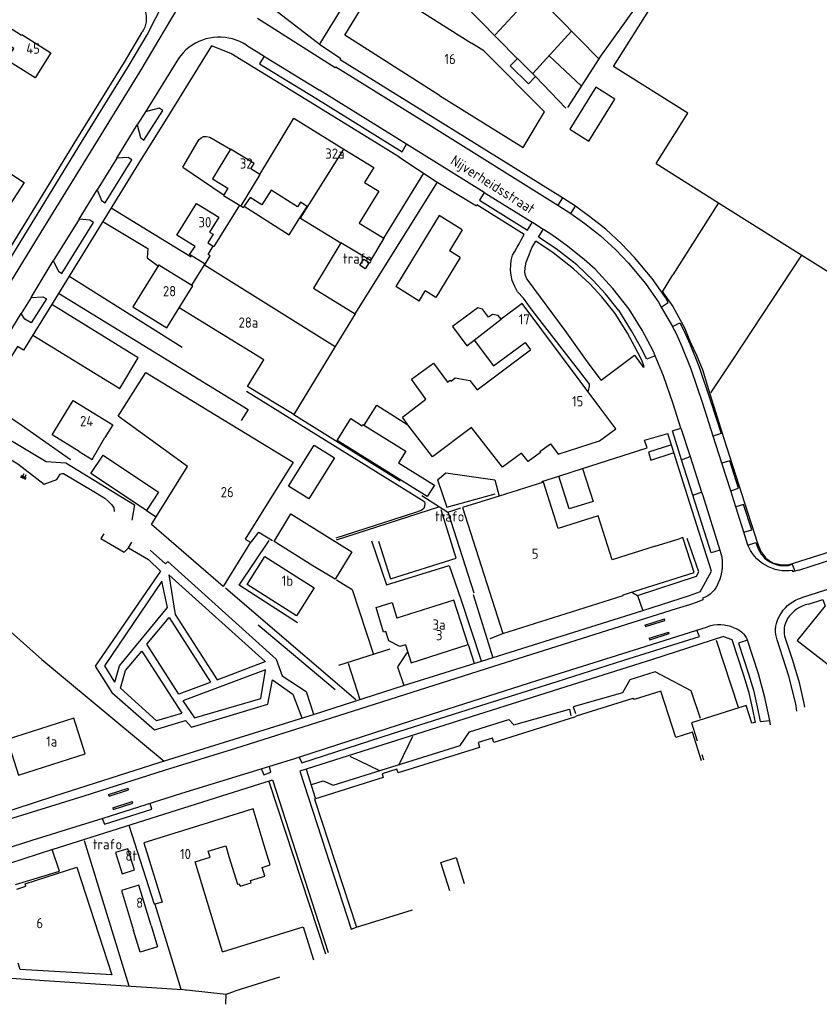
# Model space of a CAD drawing. Header units: metres. Extents: x 226218 to 240385, y 439369 to 449677.
# Tile 264 of 353: x 236675 to 236870, y 445032 to 445272. Entities that reach past the tile are written whole.
import ezdxf

# ---------------------------------------------------------------- set-up
doc = ezdxf.new("R2010")
doc.units = ezdxf.units.M
doc.header["$MEASUREMENT"] = 0
for name, color, linetype in [('BIJGEBOUW', 4, 'Continuous'), ('DAKRAND', 4, 'Continuous'), ('DAKRAND-BYG', 4, 'Continuous'), ('FUNKTIEAAND', 253, 'Continuous'), ('HEG', 253, 'Continuous'), ('HEK', 253, 'Continuous'), ('HOOFDGEBOUW', 4, 'Continuous'), ('HUISNUMMER', 253, 'Continuous'), ('KANTVERH', 253, 'Continuous'), ('MUUR', 253, 'Continuous'), ('OVLIJNOBJ', 253, 'Continuous'), ('RASTER', 253, 'Continuous'), ('STRAATNAAM', 253, 'Continuous'), ('TALUD', 253, 'Continuous'), ('TUSSENMUUR', 253, 'Continuous')]:
    doc.layers.add(name, color=color, linetype=linetype)
doc.styles.get("Standard").update_dxf_attribs({"font": 'iso.shx'})

# ---------------------------------------------------------------- blocks, each defined once
blk = doc.blocks.new('TA', base_point=(75009.5, 300012))
for p, q in [((75009.5, 300012.5), (75010, 300012.5)), ((75009.5, 300012.25), (75010.5, 300012.25)), ((75009.5, 300012), (75010, 300012)), ((75009.5, 300011.75), (75010.5, 300011.75)), ((75009.5, 300011.5), (75010, 300011.5))]:
    blk.add_line(p, q)

msp = doc.modelspace()

# ---------------------------------------------------------------- linework, layer by layer
at = {"layer": 'BIJGEBOUW'}
for p, q in [((236777.55, 445224.63), (236767.02, 445207.23)), ((236783.21, 445221.11), (236777.55, 445224.63)), ((236783.21, 445221.11), (236780.1, 445215.98)), ((236782.7, 445214.36), (236776.78, 445204.59)), ((236782.7, 445214.36), (236780.1, 445215.98)), ((236772.68, 445203.71), (236767.02, 445207.23)), ((236772.68, 445203.71), (236774.18, 445206.2)), ((236776.78, 445204.59), (236774.18, 445206.2))]:
    msp.add_line(p, q, dxfattribs=at)
for points in [[(236746.75, 445139.1), (236737.25, 445145.04), (236741.33, 445151.77), (236750.84, 445145.83)], [(236747.08, 445133.7), (236742.76, 445126.86), (236730.69, 445134.49), (236735, 445141.32), (236747.08, 445133.7)]]:
    msp.add_lwpolyline(points, dxfattribs=at)
at = {"layer": 'DAKRAND'}
for p, q in [((236830.3, 445143.84), (236836.2, 445145.7)), ((236724.7, 445044.83), (236723.46, 445048.81)), ((236738.55, 445038.67), (236727.7, 445035.22)), ((236715.9, 445035.55), (236725.56, 445034.55)), ((236725.56, 445034.55), (236727.7, 445035.22))]:
    msp.add_line(p, q, dxfattribs=at)
for points in [[(236743.56, 445224.06), (236745.32, 445226.83), (236743.73, 445227.84), (236742.99, 445226.68), (236736.56, 445230.77), (236734.27, 445227.18), (236731.38, 445229.02), (236729.99, 445226.85)], [(236729.99, 445226.85), (236740.9, 445219.9), (236743.56, 445224.06)], [(236720.42, 445212.75), (236716.62, 445215.12), (236717.95, 445217.05)], [(236769.95, 445173.53), (236768.58, 445175.33), (236774.27, 445179.73), (236770.82, 445184.64), (236776.17, 445188.54), (236779.62, 445183.91), (236780.29, 445184.41), (236780.5, 445184.18), (236781.49, 445184.96), (236785.08, 445184.36), (236786.82, 445182.03), (236799.87, 445191.82)], [(236797.65, 445166.61), (236793.03, 445163.16), (236785.42, 445172.88), (236775.94, 445165.65), (236769.95, 445173.53)], [(236689.7, 445166.96), (236692.87, 445165.02), (236695.96, 445170.39)], [(236804.75, 445168.88), (236806.66, 445166.3), (236816.71, 445169.57)], [(236802.14, 445166.96), (236802.28, 445166.78), (236799.26, 445164.57), (236797.65, 445166.61)], [(236769.31, 445119.81), (236768, 445119.39), (236765.28, 445120.79), (236764.57, 445123.02), (236763.97, 445122.85), (236762.16, 445128.87), (236766.06, 445130.14), (236767.26, 445126.27)], [(236726.24, 445068.12), (236728.35, 445061.33), (236728.77, 445061.47), (236728.96, 445060.86), (236731.64, 445061.69), (236731.47, 445062.24), (236734.98, 445063.33), (236734.32, 445065.47), (236736.31, 445066.09), (236734.85, 445070.8)], [(236707.22, 445051.31), (236708.83, 445046.05), (236704.57, 445044.75), (236702.96, 445050.02)], [(236724.7, 445044.83), (236744.37, 445050.95), (236746.92, 445042.9)], [(236711.6, 445045.11), (236714.46, 445035.7), (236715.9, 445035.55)]]:
    msp.add_lwpolyline(points, dxfattribs=at)
at = {"layer": 'DAKRAND-BYG'}
msp.add_line((236806.75, 445160.96), (236812.53, 445162.81), dxfattribs=at)
for points in [[(236799.35, 445256.76), (236794.91, 445261.14), (236796.69, 445262.94), (236801.12, 445258.56), (236799.35, 445256.76)], [(236814.09, 445242.78), (236820.47, 445253.01), (236815.85, 445255.89), (236809.47, 445245.66), (236814.09, 445242.78)], [(236760.44, 445213.09), (236759.51, 445211.59), (236758.22, 445212.44), (236759.14, 445213.93), (236760.44, 445213.09)], [(236758.93, 445173.6), (236769.43, 445167.06), (236767.65, 445164.2), (236776.39, 445158.76), (236774.67, 445155.99), (236752.65, 445169.69), (236755.97, 445175.02), (236758.74, 445173.29), (236758.93, 445173.6)], [(236740.81, 445158.49), (236747.02, 445168.54), (236751.99, 445165.47), (236745.78, 445155.42), (236740.81, 445158.49)], [(236706.07, 445152.57), (236692.52, 445161.65), (236695.51, 445166.12), (236709.07, 445157.04), (236706.07, 445152.57)], [(236812.53, 445162.81), (236815.14, 445154.79), (236809.29, 445152.99), (236806.75, 445160.96)], [(236750.84, 445145.83), (236756.27, 445142.53), (236752.18, 445135.8), (236746.75, 445139.1)], [(236703.15, 445064.87), (236701.54, 445070), (236698.56, 445069.06), (236700.18, 445063.93), (236703.15, 445064.87)]]:
    msp.add_lwpolyline(points, dxfattribs=at)
at = {"layer": 'HEG'}
for p, q in [((236748.52, 445266.59), (236758.6, 445282.99)), ((236714.95, 445236.38), (236724.81, 445229.7)), ((236687.35, 445209.72), (236714.82, 445192.47)), ((236675.54, 445173.38), (236666.83, 445179.25)), ((236785.87, 445132.09), (236790.65, 445116.66)), ((236733.41, 445124.71), (236752.16, 445108.87)), ((236701.77, 445075.8), (236707.99, 445056.48)), ((236690.87, 445072), (236701.83, 445036.56)), ((236715.63, 445035.56), (236715.9, 445035.55))]:
    msp.add_line(p, q, dxfattribs=at)
msp.add_lwpolyline([(236645.79, 445145.93), (236663.32, 445131.53), (236680.58, 445116.22), (236710.43, 445091.41)], dxfattribs=at)
at = {"layer": 'HEK'}
for p, q in [((236784.4, 445295.67), (236816.54, 445262.87)), ((236791.26, 445268.71), (236800.77, 445278.99)), ((236800.45, 445259.26), (236809.86, 445269.58)), ((236804.45, 445263.6), (236812.23, 445256.26)), ((236816.54, 445262.87), (236808.91, 445251)), ((236816.54, 445262.87), (236816.58, 445262.83)), ((236801.06, 445258.5), (236808.52, 445250.84)), ((236845.76, 445227.73), (236834.64, 445210.08)), ((236832.07, 445205.99), (236834.64, 445210.08)), ((236742.06, 445176), (236768.05, 445159.82)), ((236687.54, 445164.95), (236675.54, 445173.38)), ((236706.07, 445152.57), (236708.45, 445151.02)), ((236725.37, 445133.71), (236732.92, 445127.29)), ((236732.92, 445127.29), (236757.18, 445106.41)), ((236753.1, 445114.8), (236765.62, 445118.82)), ((236736, 445086.46), (236749.84, 445044.39)), ((236664.58, 445039.06), (236681.22, 445037.82)), ((236681.22, 445037.82), (236714.84, 445035.63)), ((236725.44, 445032.04), (236725.56, 445034.55))]:
    msp.add_line(p, q, dxfattribs=at)
for points in [[(236802.44, 445320.44), (236814.2, 445308.26), (236834.7, 445288.31), (236816.58, 445262.93), (236816.54, 445262.87)], [(236765.45, 445286.37), (236768.73, 445291.42), (236796.61, 445262.89)], [(236832.07, 445205.99), (236832.65, 445205.18), (236834.58, 445202.41), (236836.01, 445199.86), (236837.56, 445196.98), (236838.87, 445193.79), (236840.39, 445190.51), (236841.97, 445186.74), (236843.23, 445182.37), (236844.58, 445178.19), (236847.08, 445170.14), (236850.69, 445158.98), (236855.27, 445144.61), (236856.14, 445142.59), (236857.34, 445140.96), (236858.96, 445139.85), (236860.8, 445139.39), (236862.82, 445139.32), (236892.23, 445148.61)], [(236762.76, 445145.1), (236765.65, 445135.88), (236781.72, 445140.92), (236778.08, 445152.77)], [(236731.69, 445144.89), (236733.56, 445147.33), (236736.84, 445145.3)], [(236752.53, 445135.63), (236756.32, 445133.33), (236761.49, 445117.66)]]:
    msp.add_lwpolyline(points, dxfattribs=at)
at = {"layer": 'HOOFDGEBOUW'}
for p, q in [((236762.41, 445281.26), (236785.44, 445266.63)), ((236830.56, 445237.3), (236838.28, 445249.56)), ((236733.79, 445234.64), (236731.58, 445236)), ((236830.56, 445237.3), (236845.76, 445227.73)), ((236728.8, 445227.14), (236722.54, 445217.01)), ((236845.76, 445227.73), (236866.11, 445214.91)), ((236721.05, 445217.93), (236722.38, 445217.11)), ((236722.38, 445217.11), (236722.54, 445217.01)), ((236866.11, 445214.91), (236903.64, 445191.27)), ((236709.12, 445212.56), (236717.21, 445207.56)), ((236717.21, 445207.56), (236720.28, 445212.53)), ((236720.28, 445212.53), (236720.42, 445212.75)), ((236711.1, 445197.21), (236714.12, 445202.1)), ((236820.68, 445172.49), (236816.81, 445177.75)), ((236697.86, 445173.49), (236695.96, 445170.39)), ((236816.71, 445169.57), (236820.68, 445172.49)), ((236802.14, 445166.96), (236804.75, 445168.88))]:
    msp.add_line(p, q, dxfattribs=at)
for points in [[(236838.28, 445249.56), (236820.15, 445260.99), (236866.02, 445333.8), (236891.49, 445317.76)], [(236777.66, 445253.89), (236754.52, 445268.59), (236762.13, 445281.04)], [(236682.74, 445264.32), (236678.89, 445258.2), (236671.96, 445262.57), (236673.72, 445265.36), (236671.26, 445266.91), (236673.27, 445270.09), (236675.58, 445268.63), (236675.67, 445268.77), (236682.74, 445264.32)], [(236777.66, 445253.89), (236798.04, 445241.17), (236803.28, 445249.89), (236788.45, 445264.81), (236785.44, 445266.63)], [(236733.79, 445234.64), (236742.06, 445248.37), (236754.28, 445240.83)], [(236731.58, 445236), (236732.36, 445237.29), (236726.65, 445240.78), (236722.26, 445233.58), (236725.99, 445231.3), (236724.9, 445229.51), (236728.55, 445227.29), (236728.8, 445227.14)], [(236754.28, 445240.83), (236761.59, 445236.31), (236759.37, 445232.64), (236762.81, 445230.56), (236758.07, 445222.74), (236764.08, 445219.1), (236760.76, 445213.61), (236753.58, 445217.95)], [(236669.9, 445236.73), (236676.21, 445232.62), (236672.63, 445227.13), (236666.32, 445231.23), (236667.47, 445233.01)], [(236717.95, 445217.05), (236713.53, 445219.78), (236718.33, 445227.56), (236723.76, 445224.21)], [(236723.76, 445224.21), (236721.51, 445220.57), (236722.36, 445220.04), (236721.05, 445217.93)], [(236753.58, 445217.95), (236746.91, 445206.89), (236757.07, 445200.57), (236752.21, 445192.61)], [(236709.12, 445212.56), (236702.8, 445202.33), (236711.1, 445197.21)], [(236752.21, 445192.61), (236742.06, 445176), (236730.76, 445182.89), (236734.76, 445189.36), (236714.12, 445202.1)], [(236792.68, 445199.29), (236791.99, 445200.22), (236790.57, 445200.45), (236789.64, 445199.76), (236788.18, 445201.72), (236787, 445202.05), (236780.82, 445197.47), (236784.29, 445192.78), (236786.13, 445194.15)], [(236816.81, 445177.75), (236797.82, 445203.08), (236792.68, 445199.29)], [(236786.13, 445194.15), (236790.83, 445187.87), (236798.57, 445193.56), (236799.87, 445191.82)], [(236708.45, 445151.02), (236716.09, 445163.36), (236699.19, 445175.6), (236705.92, 445186.3), (236741.89, 445164.42)], [(236689.7, 445166.96), (236683.05, 445171.04), (236688.19, 445179.42), (236697.86, 445173.49)], [(236741.89, 445164.42), (236730.17, 445145.62), (236731.53, 445144.84), (236724.85, 445134.04), (236707.31, 445149.19), (236708.45, 445151.02)], [(236830.3, 445143.84), (236819.81, 445140.54), (236816.35, 445151.26), (236806.65, 445148.21), (236803.02, 445159.51), (236792.2, 445156.1)], [(236792.2, 445156.1), (236783.23, 445153.28), (236793.12, 445122.57), (236822.52, 445131.82), (236822.46, 445131.99), (236839.82, 445137.45), (236837.07, 445145.97), (236836.2, 445145.7)], [(236769.31, 445119.81), (236770.71, 445115.42), (236784.61, 445119.84), (236781.17, 445130.68), (236767.26, 445126.27)], [(236841.61, 445091.51), (236839.39, 445098.44), (236835.33, 445097.17), (236831.71, 445108.5), (236825.17, 445106.46), (236824.84, 445106.72), (236811.05, 445102.4), (236810.89, 445102.19), (236790.91, 445095.93), (236790.55, 445097.04), (236787.07, 445095.95), (236787.45, 445094.75), (236767.55, 445088.52), (236767.24, 445089.47), (236763.61, 445088.33), (236763.91, 445087.38), (236747.13, 445082.12), (236757.42, 445050.84), (236771.02, 445055.1)], [(236691.14, 445093.2), (236688.35, 445101.91), (236672.07, 445096.7), (236674.86, 445087.99), (236691.14, 445093.2)], [(236734.85, 445070.8), (236732.11, 445079.78), (236705.43, 445071.47), (236709.93, 445057), (236708.15, 445056.45), (236711.6, 445045.11)], [(236723.46, 445048.81), (236717.99, 445066.81), (236721.61, 445067.94), (236721.17, 445069.4), (236725.44, 445070.73), (236726.24, 445068.12)], [(236780.2, 445059.74), (236777.99, 445066.68), (236781.68, 445067.84), (236783.7, 445061.51)], [(236674.47, 445060.16), (236676.64, 445060.86), (236676.45, 445061.44), (236689.11, 445065.53), (236697.61, 445039.22), (236675.29, 445040.55), (236674.79, 445042.09)], [(236707.22, 445051.31), (236704.21, 445061.16), (236699.96, 445059.86), (236702.96, 445050.02)]]:
    msp.add_lwpolyline(points, dxfattribs=at)
at = {"layer": 'KANTVERH'}
for p, q in [((236752.2, 445260.64), (236733.2, 445272.67)), ((236730.53, 445266.16), (236734.86, 445263.47)), ((236713.89, 445262.89), (236705.85, 445249.94)), ((236734.86, 445263.47), (236735.31, 445263.2)), ((236735.31, 445263.2), (236748.36, 445255.17)), ((236769.62, 445242), (236748.36, 445255.17)), ((236705.85, 445249.94), (236703.84, 445246.72)), ((236698.87, 445238.63), (236703.84, 445246.72)), ((236788.57, 445230.18), (236769.62, 445242)), ((236698.87, 445238.63), (236694.08, 445230.88)), ((236767.7, 445238.89), (236776.82, 445232.91)), ((236764.08, 445219.1), (236773.79, 445234.94)), ((236689.7, 445223.74), (236694.08, 445230.88)), ((236757.07, 445200.57), (236777.12, 445232.72)), ((236776.82, 445232.91), (236786.64, 445227)), ((236807.69, 445228.91), (236806.58, 445227.12)), ((236810.89, 445226.85), (236807.69, 445228.91)), ((236697.5, 445226.5), (236717.02, 445214.5)), ((236806.58, 445227.12), (236809.72, 445225.08)), ((236809.72, 445225.08), (236810.89, 445226.85)), ((236689.7, 445223.74), (236683.33, 445213.5)), ((236677.91, 445204.6), (236683.33, 445213.5)), ((236677.91, 445204.6), (236675.49, 445200.68)), ((236831.79, 445202.25), (236834.55, 445197.49)), ((236669.98, 445191.75), (236675.49, 445200.68)), ((236836.61, 445172.69), (236838.86, 445165.73)), ((236846.62, 445164.13), (236844.5, 445170.75)), ((236836.75, 445164.99), (236838.86, 445165.73)), ((236838.86, 445165.73), (236841.64, 445157.1)), ((236848.78, 445157.36), (236846.62, 445164.13)), ((236802.63, 445159.64), (236806.75, 445160.96)), ((236839.52, 445156.3), (236841.64, 445157.1)), ((236850.01, 445153.45), (236848.78, 445157.36)), ((236851.95, 445147.28), (236850.01, 445153.45)), ((236852.96, 445144.16), (236851.95, 445147.28)), ((236701.67, 445143.49), (236702.54, 445144.86)), ((236846.1, 445142.92), (236846.36, 445142.1)), ((236853.17, 445143.6), (236852.96, 445144.16)), ((236865.42, 445138.05), (236864.43, 445137.77)), ((236841.32, 445132.75), (236838.6, 445131.73)), ((236826.02, 445131.86), (236827.28, 445128.07)), ((236841.88, 445131.15), (236842.02, 445130.89)), ((236827.81, 445124.62), (236832.57, 445126.15)), ((236827.93, 445124.24), (236832.69, 445125.77)), ((236832.69, 445125.77), (236832.57, 445126.15)), ((236827.81, 445124.62), (236827.93, 445124.24)), ((236828.85, 445121.39), (236833.61, 445122.91)), ((236833.73, 445122.53), (236833.61, 445122.91)), ((236790.01, 445121.35), (236793.15, 445122.56)), ((236828.85, 445121.39), (236828.97, 445121.01)), ((236828.97, 445121.01), (236833.73, 445122.53)), ((236852.83, 445120.92), (236852.77, 445121.09)), ((236784.61, 445119.84), (236786.08, 445115.29)), ((236735.13, 445115.68), (236735.05, 445115.75)), ((236755.35, 445115.29), (236758.18, 445106.41)), ((236858.49, 445100.28), (236858.31, 445101.34)), ((236841.68, 445093.05), (236842.1, 445091.76)), ((236707.26, 445077.5), (236736.86, 445086.82)), ((236736.86, 445086.82), (236750.43, 445044.68)), ((236696.84, 445083.24), (236701.6, 445084.77)), ((236696.96, 445082.86), (236701.73, 445084.39)), ((236701.73, 445084.39), (236701.6, 445084.77)), ((236696.84, 445083.24), (236696.96, 445082.86)), ((236697.88, 445080), (236702.64, 445081.53)), ((236697.88, 445080), (236698, 445079.62)), ((236698, 445079.62), (236702.76, 445081.15)), ((236702.76, 445081.15), (236702.64, 445081.53)), ((236678.21, 445072.08), (236688.91, 445075.42))]:
    msp.add_line(p, q, dxfattribs=at)
for points in [[(236719.02, 445284.45), (236715.53, 445278.5), (236704.46, 445259.72), (236693.03, 445241.15), (236679.65, 445219.45), (236670.15, 445204.01), (236657.59, 445183.64), (236644.14, 445161.84), (236633.3, 445144.27), (236621.36, 445124.87), (236612.27, 445110.1), (236609.15, 445106.61)], [(236595.68, 445095.45), (236603.7, 445107.53), (236609.55, 445111.61), (236618.64, 445126.38), (236630.57, 445145.78), (236641.49, 445163.35), (236654.86, 445185.1), (236667.33, 445205.27), (236690.26, 445242.53), (236701.86, 445261.3), (236706.24, 445268.68), (236710.39, 445276.85), (236707.25, 445280.66), (236703.29, 445283.33)], [(236703.37, 445277.51), (236703.91, 445277.13), (236704.4, 445276.69), (236704.83, 445276.19), (236705.21, 445275.65), (236705.52, 445275.06), (236705.77, 445274.45), (236705.94, 445273.81), (236706.04, 445273.16), (236706.06, 445272.5), (236706.01, 445271.84), (236705.88, 445271.19), (236705.67, 445270.56), (236705.4, 445269.96), (236705.06, 445269.39)], [(236807.69, 445228.91), (236776.1, 445248.54), (236753.42, 445262.61), (236753.58, 445262.87), (236748.61, 445266.21), (236737.26, 445274.92)], [(236593.24, 445095.67), (236601.36, 445107.61), (236607.9, 445112.12), (236618.93, 445130.02), (236629.26, 445146.68), (236657.67, 445192.76), (236657.96, 445192.58), (236675.96, 445221.83), (236689.1, 445243.23), (236700.7, 445262.01), (236705.06, 445269.39)], [(236730.53, 445266.16), (236729.73, 445266.64), (236728.89, 445267.06), (236728.02, 445267.42), (236727.13, 445267.7), (236726.21, 445267.92), (236725.29, 445268.07), (236724.35, 445268.14), (236723.41, 445268.14), (236722.47, 445268.07), (236721.55, 445267.92), (236720.63, 445267.7), (236719.74, 445267.42), (236718.87, 445267.06), (236718.03, 445266.64), (236717.23, 445266.16), (236716.46, 445265.61), (236715.74, 445265.01), (236715.07, 445264.35), (236714.45, 445263.64), (236713.89, 445262.89)], [(236721.94, 445266.04), (236711.71, 445249.43), (236704.15, 445237.3), (236683.29, 445203.42), (236676.04, 445191.7), (236674.61, 445192.66), (236669.76, 445184.86), (236662.01, 445172.38), (236642.81, 445141.3), (236636.27, 445130.68), (236624.94, 445112.33), (236617.16, 445099.88), (236615.8, 445097.38)], [(236767.7, 445238.89), (236747.09, 445251.65), (236726.71, 445264.12), (236721.94, 445266.04)], [(236734.86, 445263.47), (236733.73, 445261.59), (236747.43, 445253.25), (236768.5, 445240.13), (236769.62, 445242)], [(236752.2, 445260.64), (236752.34, 445260.87), (236775.02, 445246.8), (236806.58, 445227.12)], [(236703.84, 445246.72), (236704.6, 445243.61), (236705.48, 445243.01), (236710.06, 445250.27), (236709.18, 445250.81), (236705.85, 445249.94)], [(236714.95, 445236.38), (236718.64, 445242.63), (236718.96, 445243.14), (236719.44, 445243.6), (236720.02, 445243.87), (236720.7, 445243.9), (236721.6, 445243.69), (236726.65, 445240.78)], [(236694.08, 445230.88), (236695.13, 445228.28), (236696.05, 445227.71), (236702.56, 445238.2), (236701.64, 445238.75), (236698.87, 445238.63)], [(236788.57, 445230.18), (236787.43, 445228.31), (236799.15, 445220.99), (236800.29, 445222.88)], [(236800.29, 445222.88), (236788.59, 445230.17), (236788.57, 445230.18)], [(236798.33, 445219.96), (236786.77, 445227.2), (236786.64, 445227)], [(236831.79, 445202.25), (236833.52, 445203.36), (236832.83, 445204.55), (236829.55, 445209.24), (236825.29, 445214.36), (236822.11, 445217.67), (236818.23, 445221.24), (236814.38, 445224.28), (236810.89, 445226.85)], [(236683.33, 445213.5), (236684.6, 445211), (236685.42, 445210.47), (236693.16, 445222.93), (236692.29, 445223.45), (236689.7, 445223.74)], [(236809.72, 445225.08), (236813.15, 445222.64), (236816.89, 445219.68), (236820.67, 445216.21), (236823.76, 445212.99), (236827.92, 445207.99), (236831.1, 445203.45), (236831.79, 445202.25)], [(236695.44, 445223.15), (236706.45, 445216.51), (236706.3, 445214.29), (236708.79, 445212.41)], [(236802.96, 445221.21), (236800.33, 445222.86), (236800.29, 445222.88)], [(236813.98, 445181.52), (236814.3, 445182.89), (236814.27, 445183.42), (236814.07, 445183.71), (236800.25, 445201.53), (236798.16, 445204.39), (236796.72, 445205.95), (236796.03, 445207.25), (236795.38, 445208.7), (236795.17, 445210.02), (236795.02, 445211.29), (236795.07, 445212.52), (236795.12, 445213.65), (236795.51, 445214.9), (236796.02, 445215.8), (236796.61, 445216.91), (236797.07, 445217.72), (236797.57, 445218.62), (236798.33, 445219.96)], [(236830.33, 445190.34), (236828.3, 445189.49), (236826.72, 445192.58), (236824.55, 445196.47), (236821.41, 445201.47), (236821.39, 445201.47), (236818.21, 445205.51), (236815.2, 445208.77), (236811.16, 445212.53), (236806.13, 445216.45), (236801.8, 445219.35), (236802.96, 445221.21)], [(236830.33, 445190.34), (236829.9, 445191.39), (236827.12, 445196.6), (236823.92, 445201.71), (236819.99, 445206.81), (236815.65, 445211.46), (236812.96, 445213.86), (236808.61, 445217.35), (236805.3, 445219.69), (236803, 445221.18), (236802.96, 445221.21)], [(236817.1, 445184.37), (236813.75, 445188.86), (236808.32, 445196.5), (236799.31, 445208.72), (236799, 445209.15), (236798.62, 445209.92), (236798.48, 445210.79), (236798.54, 445211.83), (236798.78, 445213.22), (236799.27, 445214.42), (236800.21, 445216.67), (236801.19, 445218.32)], [(236817.1, 445184.37), (236825.27, 445190.49), (236827.37, 445187.59), (236827.61, 445187.71), (236826.96, 445189.41), (236825.38, 445192.51), (236823.54, 445195.84), (236820.51, 445200.66), (236817.3, 445204.73), (236814.36, 445207.92), (236810.38, 445211.61), (236805.43, 445215.47), (236801.19, 445218.32)], [(236677.91, 445204.6), (236680.8, 445204.77), (236681.65, 445204.25), (236677.97, 445198.37), (236676.43, 445199.27), (236675.49, 445200.68)], [(236684.64, 445205.62), (236730.95, 445177.21), (236729.19, 445174.58)], [(236678.33, 445195.41), (236699.61, 445182.4), (236704.07, 445189.86), (236682.95, 445202.88)], [(236834.55, 445197.49), (236836.33, 445198.41), (236837.29, 445196.56), (236838.74, 445193.29), (236840.96, 445187.79), (236843.84, 445179.34), (236846.41, 445171.36), (236844.5, 445170.75)], [(236844.5, 445170.75), (236841.94, 445178.72), (236839.08, 445187.09), (236836.9, 445192.51), (236835.49, 445195.69), (236834.55, 445197.49)], [(236836.61, 445172.69), (236834.68, 445178.65), (236832.3, 445185.47), (236830.33, 445190.34)], [(236865.42, 445138.05), (236883.42, 445143.91), (236898.13, 445148.46), (236914.64, 445153.62), (236934.19, 445159.79), (236955.11, 445166.46), (236989.66, 445177.43), (237007.03, 445183.07)], [(236730.52, 445181.72), (236773.16, 445155.31), (236773.56, 445155.04), (236774.02, 445154.71), (236774.04, 445154.22), (236774.02, 445153.63), (236773.79, 445153.08), (236773.17, 445152.61), (236771.52, 445152.05), (236752.31, 445145.84)], [(236759.27, 445173.38), (236762.37, 445178.27), (236769.94, 445173.52), (236769.95, 445173.53)], [(236664.18, 445175.61), (236665.51, 445174.12), (236681.58, 445164.58), (236686.4, 445164.26), (236703.21, 445153.93), (236702.55, 445150.25)], [(236661.33, 445170.9), (236663.42, 445170.7), (236674.67, 445164), (236681.12, 445159.01), (236684.2, 445160.15), (236685.05, 445161.44), (236685.55, 445161.58), (236685.85, 445161.58), (236692.84, 445157.44), (236695.91, 445155.59), (236696.9, 445154.69), (236697.6, 445153.99), (236698.09, 445153.2), (236698.22, 445152.36)], [(236812.53, 445162.81), (236828.39, 445167.89), (236827.73, 445169.72), (236833.4, 445171.42)], [(236841.32, 445132.75), (236844.1, 445137.77), (236838.23, 445156.17), (236833.4, 445171.42)], [(236836.75, 445164.99), (236834.51, 445172.01), (236836.61, 445172.69)], [(236834.01, 445168.53), (236828.64, 445166.83), (236829.23, 445164.9), (236834.66, 445166.63)], [(236839.52, 445156.3), (236839.44, 445156.58), (236836.75, 445164.99)], [(236848.78, 445157.36), (236850.68, 445158), (236848.53, 445164.75), (236846.62, 445164.13)], [(236777.19, 445160.1), (236779.23, 445161.81), (236791.15, 445160.04), (236792.2, 445156.1)], [(236841.64, 445157.1), (236841.92, 445156.24), (236846.1, 445142.92)], [(236846.1, 445142.92), (236843.95, 445142.28), (236839.52, 445156.3)], [(236851.95, 445147.28), (236853.9, 445147.88), (236851.88, 445154.07), (236850.01, 445153.45)], [(236695.72, 445146.93), (236694.94, 445145.72), (236700.68, 445142.42), (236701.67, 445143.49), (236706.56, 445140.6), (236709.53, 445137.77), (236693.58, 445114.59), (236697.63, 445108.17), (236708.04, 445099.07), (236715.62, 445101.3), (236717.06, 445099.73), (236735.7, 445105.33), (236736.84, 445111.23), (236741.85, 445107.75), (236744.01, 445101.94)], [(236742.95, 445125.15), (236728.7, 445134.34), (236736.06, 445145.27)], [(236761.04, 445145.22), (236764.73, 445134.41), (236780.02, 445139.13), (236782.82, 445130.93), (236787.83, 445115.85)], [(236824.57, 445132.65), (236825.96, 445131.84), (236840.41, 445136.52), (236840.96, 445137.63), (236838.11, 445145.77)], [(236852.96, 445144.16), (236854.92, 445144.74), (236855.43, 445143.26)], [(236908.21, 445144.57), (236881.83, 445136.28), (236866, 445131.3)], [(236707.01, 445142.91), (236710.78, 445139.54), (236711.3, 445140.11), (236737.8, 445116.33), (236739.26, 445112.21), (236745.12, 445108.37), (236746.87, 445102.84)], [(236846.36, 445142.1), (236846.55, 445141.2), (236846.66, 445140.29), (236846.69, 445139.38), (236846.65, 445138.46), (236846.53, 445137.56), (236846.33, 445136.66), (236846.06, 445135.79), (236845.71, 445134.94)], [(236863.89, 445137.93), (236863.03, 445137.84), (236862.17, 445137.82), (236861.3, 445137.88), (236860.45, 445138.01), (236859.61, 445138.21), (236858.78, 445138.47), (236857.99, 445138.81), (236857.22, 445139.22), (236856.49, 445139.68), (236855.81, 445140.21), (236855.17, 445140.79), (236854.58, 445141.43), (236854.05, 445142.11), (236853.58, 445142.84), (236853.17, 445143.6)], [(236855.43, 445143.26), (236855.75, 445142.63), (236856.12, 445142.04), (236856.56, 445141.49), (236857.04, 445140.98), (236857.58, 445140.53), (236858.16, 445140.14), (236858.77, 445139.8), (236859.42, 445139.53), (236860.09, 445139.32), (236860.77, 445139.19), (236861.47, 445139.12), (236862.17, 445139.12), (236862.87, 445139.2)], [(236862.87, 445139.2), (236863.77, 445139.47), (236864.43, 445137.77)], [(236864.43, 445137.77), (236863.96, 445137.64), (236863.89, 445137.93)], [(236698.41, 445110.66), (236699.52, 445114.64), (236711.22, 445128.94), (236709.88, 445135.33), (236695.89, 445114.69), (236698.27, 445110.66)], [(236735.05, 445115.75), (236711.58, 445136.87), (236713.11, 445127.2), (236723.32, 445111.21), (236735.05, 445115.75)], [(236845.71, 445134.94), (236845.44, 445134.3), (236845.09, 445133.69), (236844.69, 445133.13), (236844.22, 445132.61), (236843.7, 445132.15), (236843.13, 445131.75), (236842.52, 445131.42), (236841.88, 445131.15)], [(236838.6, 445131.73), (236827.24, 445128.06), (236787.79, 445115.7), (236768.76, 445109.75), (236747.02, 445102.8), (236709.12, 445091.01), (236683.66, 445082.84), (236663.97, 445076.39), (236650.44, 445072.11), (236649.07, 445071.69)], [(236690.91, 445082.91), (236710.46, 445089.18), (236727.89, 445094.53), (236749.49, 445101.43), (236769.19, 445107.7), (236790.64, 445114.49), (236811.02, 445120.9), (236835.53, 445128.65), (236838.73, 445129.67), (236840.67, 445130.29), (236842.02, 445130.89)], [(236860.37, 445126.23), (236860.72, 445126.93), (236861.13, 445127.6), (236861.58, 445128.23), (236862.09, 445128.82), (236862.65, 445129.36), (236863.25, 445129.86), (236863.89, 445130.3), (236864.56, 445130.69), (236865.27, 445131.03), (236866, 445131.3)], [(236867.74, 445129.76), (236871.27, 445130.89), (236871.77, 445129.44)], [(236867.74, 445129.76), (236866.97, 445129.55), (236866.23, 445129.27), (236865.52, 445128.92), (236864.85, 445128.5), (236864.22, 445128.02), (236863.64, 445127.48), (236863.11, 445126.89), (236862.65, 445126.24)], [(236871.77, 445129.44), (236871.81, 445129.33), (236864.95, 445120.88)], [(236721.62, 445110.59), (236714.02, 445107.72), (236706.19, 445119.93), (236711.62, 445126.5), (236721.72, 445110.7)], [(236860.11, 445120.99), (236859.91, 445121.63), (236859.77, 445122.29), (236859.7, 445122.96), (236859.7, 445123.64), (236859.77, 445124.31), (236859.9, 445124.97), (236860.11, 445125.61), (236860.37, 445126.23)], [(236862.65, 445126.24), (236862.34, 445125.68), (236862.1, 445125.09), (236861.92, 445124.47), (236861.81, 445123.84), (236861.77, 445123.2), (236861.8, 445122.56), (236861.9, 445121.93)], [(236743.38, 445092.38), (236744.02, 445091.02), (236766.19, 445098.14), (236787.74, 445104.98), (236806.38, 445110.87), (236822.63, 445116.02), (236841.13, 445121.8), (236840.46, 445123.35)], [(236743.38, 445092.38), (236743.52, 445092.43), (236773.94, 445102.29), (236801.45, 445111.11), (236829.45, 445119.89), (236840.46, 445123.35)], [(236840.46, 445123.35), (236840.47, 445123.35), (236843.06, 445124.18)], [(236849.52, 445123.94), (236848.75, 445124.23), (236847.95, 445124.46), (236847.14, 445124.6), (236846.31, 445124.67), (236845.49, 445124.66), (236844.66, 445124.58), (236843.85, 445124.42), (236843.06, 445124.18)], [(236849.52, 445123.94), (236850.05, 445123.76), (236850.56, 445123.52), (236851.04, 445123.23), (236851.48, 445122.89), (236851.88, 445122.49), (236852.23, 445122.06), (236852.53, 445121.59), (236852.77, 445121.09)], [(236847.01, 445121.8), (236829.65, 445116.21), (236808.5, 445109.53), (236777.15, 445099.58), (236743.51, 445088.92), (236756.04, 445050.41), (236757.42, 445050.84)], [(236847.01, 445121.8), (236849.02, 445121.06), (236851.9, 445112.36), (236853.07, 445108.4), (236854, 445104.41), (236854.74, 445100.84)], [(236852.83, 445120.92), (236850.62, 445120.2), (236853.1, 445112.74), (236854.28, 445108.72), (236855.22, 445104.68), (236855.97, 445101.04), (236858.31, 445101.34)], [(236858.31, 445101.34), (236857.11, 445106.94), (236855.57, 445112.75), (236852.83, 445120.92)], [(236864.91, 445103.61), (236864.62, 445105.36), (236862.97, 445112.11), (236860.11, 445120.99)], [(236861.9, 445121.93), (236863.87, 445116.01), (236865.44, 445110.6), (236866.61, 445105.44), (236866.77, 445104.58)], [(236864.95, 445120.88), (236876.51, 445111.86), (236879.75, 445115.82), (236883.08, 445113.05)], [(236714.61, 445103.03), (236708.54, 445101.25), (236699.75, 445109.24), (236701, 445113.52), (236704.93, 445118.26), (236714.71, 445103.08)], [(236769.85, 445118.11), (236767.38, 445114.41), (236768.9, 445109.85)], [(236735.16, 445113.66), (236714.97, 445106.09), (236717.8, 445101.98), (236734.02, 445106.73), (236735.17, 445113.61)], [(236854.74, 445100.84), (236853.9, 445100.65), (236852.49, 445104.97), (236839.19, 445100.78), (236840.53, 445096.37)], [(236688.96, 445075.41), (236695.51, 445077.45), (236714.73, 445083.56), (236743.38, 445092.38)], [(236734.2, 445089.48), (236734.75, 445088.08), (236736.49, 445088.69), (236736.14, 445090.1)], [(236690.77, 445082.87), (236671.07, 445076.77), (236652.57, 445070.81), (236643.48, 445067.93)], [(236695.32, 445077.4), (236695.87, 445075.99), (236707.42, 445079.67), (236706.97, 445081.03)], [(236674.11, 445061.27), (236684.89, 445064.57), (236683.09, 445069.86), (236707.26, 445077.5)], [(236631.97, 445057.42), (236641.41, 445060.42), (236656.83, 445065.29), (236678.21, 445072.08)], [(236653.54, 445062.27), (236661.43, 445064.88), (236662.19, 445063.04), (236683.24, 445069.91)]]:
    msp.add_lwpolyline(points, dxfattribs=at)
at = {"layer": 'MUUR'}
msp.add_lwpolyline([(236777.19, 445160.1), (236779.43, 445153.36), (236791.2, 445156.65)], dxfattribs=at)
at = {"layer": 'OVLIJNOBJ'}
for p, q in [((236845.19, 445120.94), (236850.59, 445104.59)), ((236767.74, 445090.43), (236771.14, 445097.46)), ((236755.75, 445092.64), (236763.03, 445089.11)), ((236745.12, 445089.43), (236747.27, 445082.45))]:
    msp.add_line(p, q, dxfattribs=at)
for points in [[(236841.41, 445101.8), (236839.07, 445108.54), (236830.27, 445113.19), (236824.11, 445111.26), (236822.37, 445108.04), (236810.27, 445104.64), (236810.83, 445103.04)], [(236746.4, 445085.71), (236749.27, 445086.62), (236751.67, 445085.54), (236782.73, 445095.24), (236784.96, 445098.52), (236794.57, 445101.58), (236795.8, 445100.3), (236809.36, 445104.06), (236809.72, 445102.5)]]:
    msp.add_lwpolyline(points, dxfattribs=at)
at = {"layer": 'RASTER'}
for p, q in [((236752.52, 445145.41), (236777.45, 445153.48)), ((236779.72, 445152.25), (236786, 445132.45))]:
    msp.add_line(p, q, dxfattribs=at)
for points in [[(236843.91, 445181.31), (236849.28, 445189.4), (236866.11, 445214.91)], [(236773.31, 445156.26), (236779.72, 445152.2), (236782.82, 445153.26)]]:
    msp.add_lwpolyline(points, dxfattribs=at)
at = {"layer": 'TUSSENMUUR'}
for p, q in [((236743.73, 445223.96), (236754.28, 445240.83)), ((236733.79, 445234.64), (236729.14, 445226.92)), ((236728.8, 445227.14), (236729.14, 445226.92)), ((236743.56, 445224.06), (236743.73, 445223.96)), ((236743.73, 445223.96), (236753.58, 445217.95)), ((236721.15, 445215.07), (236722.38, 445217.11)), ((236720.28, 445212.53), (236752.21, 445192.61)), ((236786.13, 445194.15), (236792.68, 445199.29))]:
    msp.add_line(p, q, dxfattribs=at)
for points in [[(236729.14, 445226.92), (236729.76, 445226.52), (236729.99, 445226.85)], [(236720.42, 445212.75), (236721.66, 445214.76), (236721.15, 445215.07)], [(236714.12, 445202.1), (236717.42, 445207.43), (236717.21, 445207.56)]]:
    msp.add_lwpolyline(points, dxfattribs=at)

# ---------------------------------------------------------------- block references
at = {"layer": 'TALUD', "xscale": 1.18, "yscale": 1.18, "rotation": 63.93390000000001}
msp.add_blockref('TA', (236675.95, 445160.42), dxfattribs=at)

# ---------------------------------------------------------------- texts
at = {"layer": 'FUNKTIEAAND'}
for p in [(236754.09, 445212.83), (236776.57, 445149.89), (236693.01, 445069.85)]:
    msp.add_text('trafo', height=2.5, dxfattribs=at).set_placement(p)
at = {"layer": 'HUISNUMMER'}
for s, p in [('45', (236676.75, 445264.11)), ('16', (236778.85, 445261.55)), ('32a', (236749.76, 445238.45)), ('32', (236728.9, 445236.05)), ('30', (236718.8, 445221.71)), ('28', (236710.11, 445204.88)), ('28a', (236728.59, 445197.22)), ('17', (236797, 445198)), ('15', (236810, 445178)), ('24', (236689.88, 445173.15)), ('26', (236724.23, 445155.83)), ('5', (236800.18, 445140.79)), ('1b', (236739.11, 445134.19)), ('3a', (236775.94, 445123.48)), ('3', (236776.79, 445120.91)), ('1a', (236681.6, 445094.95)), ('10', (236714.29, 445067.49)), ('8t', (236700.95, 445067.06)), ('8', (236703.59, 445055.59)), ('6', (236679.22, 445050.61))]:
    msp.add_text(s, height=2.5, dxfattribs=at).set_placement(p)
at = {"layer": 'STRAATNAAM'}
msp.add_text('Nijverheidsstraat', height=2.5, rotation=327.7396, dxfattribs=at).set_placement((236780.12, 445237.37))

doc.saveas('drawing.dxf')
